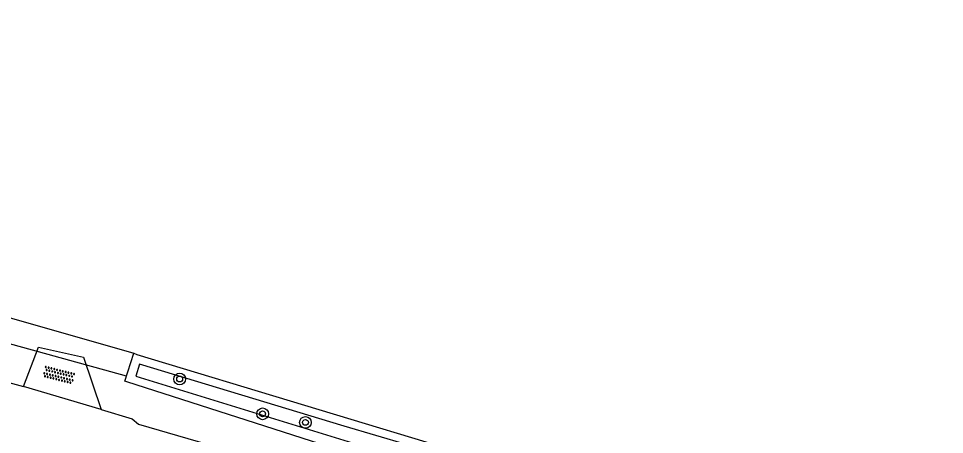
# Model space of a CAD drawing. Extents: x 133000 to 136000, y 400500 to 403500.
# Drawn here: x 134239.1 to 134302.6, y 400969.5 to 400998 of the extents above; entities that cross this region are included whole.
import ezdxf

# ---------------------------------------------------------------- set-up
doc = ezdxf.new("R2010")
doc.units = 0
for name, color, linetype in [('gg-knt-onverhard', 7, 'Continuous'), ('gg-knt-verharding', 7, 'Continuous'), ('gg-kntw-bovenkant insteek waterloop', 7, 'Continuous'), ('gg-kntw-waterlijn', 7, 'Continuous'), ('gg-kwrk-duiker nz buis', 7, 'Continuous'), ('gt-grn-groengrens', 7, 'Continuous'), ('gt-symb-boom', 7, 'Continuous'), ('gt-symb-overige verharding', 7, 'Continuous')]:
    doc.layers.add(name, color=color, linetype=linetype)

# ---------------------------------------------------------------- blocks, each defined once
blk = doc.blocks.new('gt0-OVH')
at = {"layer": 'gt-symb-overige verharding'}
for points in [[(-0.972, 0.298), (-0.967, 0.308), (-0.965, 0.319), (-0.966, 0.33), (-0.971, 0.34), (-0.978, 0.348), (-0.988, 0.353), (-0.999, 0.355), (-1.01, 0.354), (-1.02, 0.349), (-1.028, 0.342), (-1.033, 0.332), (-1.035, 0.321), (-1.034, 0.31), (-1.029, 0.3), (-1.022, 0.292), (-1.012, 0.287), (-1.001, 0.285), (-0.99, 0.286), (-0.98, 0.291)], [(-0.872, 0.106), (-0.867, 0.116), (-0.865, 0.126), (-0.866, 0.137), (-0.871, 0.147), (-0.878, 0.156), (-0.888, 0.161), (-0.899, 0.163), (-0.91, 0.162), (-0.92, 0.157), (-0.928, 0.15), (-0.933, 0.14), (-0.935, 0.129), (-0.934, 0.118), (-0.929, 0.108), (-0.922, 0.1), (-0.912, 0.095), (-0.901, 0.092), (-0.89, 0.094), (-0.88, 0.098)], [(-0.772, 0.298), (-0.767, 0.308), (-0.765, 0.319), (-0.766, 0.33), (-0.771, 0.34), (-0.778, 0.348), (-0.788, 0.353), (-0.799, 0.355), (-0.81, 0.354), (-0.82, 0.349), (-0.828, 0.342), (-0.833, 0.332), (-0.835, 0.321), (-0.834, 0.31), (-0.829, 0.3), (-0.822, 0.292), (-0.812, 0.287), (-0.801, 0.285), (-0.79, 0.286), (-0.78, 0.291)], [(-0.672, 0.106), (-0.667, 0.116), (-0.665, 0.126), (-0.666, 0.137), (-0.671, 0.147), (-0.678, 0.156), (-0.688, 0.161), (-0.699, 0.163), (-0.71, 0.162), (-0.72, 0.157), (-0.728, 0.15), (-0.733, 0.14), (-0.735, 0.129), (-0.734, 0.118), (-0.729, 0.108), (-0.722, 0.1), (-0.712, 0.095), (-0.701, 0.092), (-0.69, 0.094), (-0.68, 0.098)], [(-0.572, 0.298), (-0.567, 0.308), (-0.565, 0.319), (-0.566, 0.33), (-0.571, 0.34), (-0.578, 0.348), (-0.588, 0.353), (-0.599, 0.355), (-0.61, 0.354), (-0.62, 0.349), (-0.628, 0.342), (-0.633, 0.332), (-0.635, 0.321), (-0.634, 0.31), (-0.629, 0.3), (-0.622, 0.292), (-0.612, 0.287), (-0.601, 0.285), (-0.59, 0.286), (-0.58, 0.291)], [(-0.472, 0.106), (-0.467, 0.116), (-0.465, 0.126), (-0.466, 0.137), (-0.471, 0.147), (-0.478, 0.156), (-0.488, 0.161), (-0.499, 0.163), (-0.51, 0.162), (-0.52, 0.157), (-0.528, 0.15), (-0.533, 0.14), (-0.535, 0.129), (-0.534, 0.118), (-0.529, 0.108), (-0.522, 0.1), (-0.512, 0.095), (-0.501, 0.092), (-0.49, 0.094), (-0.48, 0.098)], [(-0.372, 0.298), (-0.367, 0.308), (-0.365, 0.319), (-0.366, 0.33), (-0.371, 0.34), (-0.378, 0.348), (-0.388, 0.353), (-0.399, 0.355), (-0.41, 0.354), (-0.42, 0.349), (-0.428, 0.342), (-0.433, 0.332), (-0.435, 0.321), (-0.434, 0.31), (-0.429, 0.3), (-0.422, 0.292), (-0.412, 0.287), (-0.401, 0.285), (-0.39, 0.286), (-0.38, 0.291)], [(-0.272, 0.106), (-0.267, 0.116), (-0.265, 0.126), (-0.266, 0.137), (-0.271, 0.147), (-0.278, 0.156), (-0.288, 0.161), (-0.299, 0.163), (-0.31, 0.162), (-0.32, 0.157), (-0.328, 0.15), (-0.333, 0.14), (-0.335, 0.129), (-0.334, 0.118), (-0.329, 0.108), (-0.322, 0.1), (-0.312, 0.095), (-0.301, 0.092), (-0.29, 0.094), (-0.28, 0.098)], [(-0.172, 0.298), (-0.167, 0.308), (-0.165, 0.319), (-0.166, 0.33), (-0.171, 0.34), (-0.178, 0.348), (-0.188, 0.353), (-0.199, 0.355), (-0.21, 0.354), (-0.22, 0.349), (-0.228, 0.342), (-0.233, 0.332), (-0.235, 0.321), (-0.234, 0.31), (-0.229, 0.3), (-0.222, 0.292), (-0.212, 0.287), (-0.201, 0.285), (-0.19, 0.286), (-0.18, 0.291)], [(-0.072, 0.106), (-0.067, 0.116), (-0.065, 0.126), (-0.066, 0.137), (-0.071, 0.147), (-0.078, 0.156), (-0.088, 0.161), (-0.099, 0.163), (-0.11, 0.162), (-0.12, 0.157), (-0.128, 0.15), (-0.133, 0.14), (-0.135, 0.129), (-0.134, 0.118), (-0.129, 0.108), (-0.122, 0.1), (-0.112, 0.095), (-0.101, 0.092), (-0.09, 0.094), (-0.08, 0.098)], [(0.028, 0.298), (0.033, 0.308), (0.035, 0.319), (0.034, 0.33), (0.029, 0.34), (0.022, 0.348), (0.012, 0.353), (0.001, 0.355), (-0.01, 0.354), (-0.02, 0.349), (-0.028, 0.342), (-0.033, 0.332), (-0.035, 0.321), (-0.034, 0.31), (-0.029, 0.3), (-0.022, 0.292), (-0.012, 0.287), (-0.001, 0.285), (0.01, 0.286), (0.02, 0.291)], [(0.128, 0.106), (0.133, 0.116), (0.135, 0.126), (0.134, 0.137), (0.129, 0.147), (0.122, 0.156), (0.112, 0.161), (0.101, 0.163), (0.09, 0.162), (0.08, 0.157), (0.072, 0.15), (0.067, 0.14), (0.065, 0.129), (0.066, 0.118), (0.071, 0.108), (0.078, 0.1), (0.088, 0.095), (0.099, 0.092), (0.11, 0.094), (0.12, 0.098)], [(0.228, 0.298), (0.233, 0.308), (0.235, 0.319), (0.234, 0.33), (0.229, 0.34), (0.222, 0.348), (0.212, 0.353), (0.201, 0.355), (0.19, 0.354), (0.18, 0.349), (0.172, 0.342), (0.167, 0.332), (0.165, 0.321), (0.166, 0.31), (0.171, 0.3), (0.178, 0.292), (0.188, 0.287), (0.199, 0.285), (0.21, 0.286), (0.22, 0.291)], [(0.328, 0.106), (0.333, 0.116), (0.335, 0.126), (0.334, 0.137), (0.329, 0.147), (0.322, 0.156), (0.312, 0.161), (0.301, 0.163), (0.29, 0.162), (0.28, 0.157), (0.272, 0.15), (0.267, 0.14), (0.265, 0.129), (0.266, 0.118), (0.271, 0.108), (0.278, 0.1), (0.288, 0.095), (0.299, 0.092), (0.31, 0.094), (0.32, 0.098)], [(0.428, 0.298), (0.433, 0.308), (0.435, 0.319), (0.434, 0.33), (0.429, 0.34), (0.422, 0.348), (0.412, 0.353), (0.401, 0.355), (0.39, 0.354), (0.38, 0.349), (0.372, 0.342), (0.367, 0.332), (0.365, 0.321), (0.366, 0.31), (0.371, 0.3), (0.378, 0.292), (0.388, 0.287), (0.399, 0.285), (0.41, 0.286), (0.42, 0.291)], [(0.528, 0.106), (0.533, 0.116), (0.535, 0.126), (0.534, 0.137), (0.529, 0.147), (0.522, 0.156), (0.512, 0.161), (0.501, 0.163), (0.49, 0.162), (0.48, 0.157), (0.472, 0.15), (0.467, 0.14), (0.465, 0.129), (0.466, 0.118), (0.471, 0.108), (0.478, 0.1), (0.488, 0.095), (0.499, 0.092), (0.51, 0.094), (0.52, 0.098)], [(0.628, 0.298), (0.633, 0.308), (0.635, 0.319), (0.634, 0.33), (0.629, 0.34), (0.622, 0.348), (0.612, 0.353), (0.601, 0.355), (0.59, 0.354), (0.58, 0.349), (0.572, 0.342), (0.567, 0.332), (0.565, 0.321), (0.566, 0.31), (0.571, 0.3), (0.578, 0.292), (0.588, 0.287), (0.599, 0.285), (0.61, 0.286), (0.62, 0.291)], [(0.728, 0.106), (0.733, 0.116), (0.735, 0.126), (0.734, 0.137), (0.729, 0.147), (0.722, 0.156), (0.712, 0.161), (0.701, 0.163), (0.69, 0.162), (0.68, 0.157), (0.672, 0.15), (0.667, 0.14), (0.665, 0.129), (0.666, 0.118), (0.671, 0.108), (0.678, 0.1), (0.688, 0.095), (0.699, 0.092), (0.71, 0.094), (0.72, 0.098)], [(0.828, 0.298), (0.833, 0.308), (0.835, 0.319), (0.834, 0.33), (0.829, 0.34), (0.822, 0.348), (0.812, 0.353), (0.801, 0.355), (0.79, 0.354), (0.78, 0.349), (0.772, 0.342), (0.767, 0.332), (0.765, 0.321), (0.766, 0.31), (0.771, 0.3), (0.778, 0.292), (0.788, 0.287), (0.799, 0.285), (0.81, 0.286), (0.82, 0.291)], [(0.928, 0.106), (0.933, 0.116), (0.935, 0.126), (0.934, 0.137), (0.929, 0.147), (0.922, 0.156), (0.912, 0.161), (0.901, 0.163), (0.89, 0.162), (0.88, 0.157), (0.872, 0.15), (0.867, 0.14), (0.865, 0.129), (0.866, 0.118), (0.871, 0.108), (0.878, 0.1), (0.888, 0.095), (0.899, 0.092), (0.91, 0.094), (0.92, 0.098)], [(1.028, 0.298), (1.033, 0.308), (1.035, 0.319), (1.034, 0.33), (1.029, 0.34), (1.022, 0.348), (1.012, 0.353), (1.001, 0.355), (0.99, 0.354), (0.98, 0.349), (0.972, 0.342), (0.967, 0.332), (0.965, 0.321), (0.966, 0.31), (0.971, 0.3), (0.978, 0.292), (0.988, 0.287), (0.999, 0.285), (1.01, 0.286), (1.02, 0.291)], [(-0.972, -0.142), (-0.967, -0.132), (-0.965, -0.121), (-0.966, -0.11), (-0.971, -0.1), (-0.978, -0.092), (-0.988, -0.087), (-0.999, -0.085), (-1.01, -0.086), (-1.02, -0.091), (-1.028, -0.098), (-1.033, -0.108), (-1.035, -0.119), (-1.034, -0.13), (-1.029, -0.14), (-1.022, -0.148), (-1.012, -0.153), (-1.001, -0.155), (-0.99, -0.154), (-0.98, -0.149)], [(-0.872, -0.334), (-0.867, -0.324), (-0.865, -0.314), (-0.866, -0.303), (-0.871, -0.293), (-0.878, -0.284), (-0.888, -0.279), (-0.899, -0.277), (-0.91, -0.278), (-0.92, -0.283), (-0.928, -0.29), (-0.933, -0.3), (-0.935, -0.311), (-0.934, -0.322), (-0.929, -0.332), (-0.922, -0.34), (-0.912, -0.345), (-0.901, -0.348), (-0.89, -0.346), (-0.88, -0.342)], [(-0.772, -0.142), (-0.767, -0.132), (-0.765, -0.121), (-0.766, -0.11), (-0.771, -0.1), (-0.778, -0.092), (-0.788, -0.087), (-0.799, -0.085), (-0.81, -0.086), (-0.82, -0.091), (-0.828, -0.098), (-0.833, -0.108), (-0.835, -0.119), (-0.834, -0.13), (-0.829, -0.14), (-0.822, -0.148), (-0.812, -0.153), (-0.801, -0.155), (-0.79, -0.154), (-0.78, -0.149)], [(-0.672, -0.334), (-0.667, -0.324), (-0.665, -0.314), (-0.666, -0.303), (-0.671, -0.293), (-0.678, -0.284), (-0.688, -0.279), (-0.699, -0.277), (-0.71, -0.278), (-0.72, -0.283), (-0.728, -0.29), (-0.733, -0.3), (-0.735, -0.311), (-0.734, -0.322), (-0.729, -0.332), (-0.722, -0.34), (-0.712, -0.345), (-0.701, -0.348), (-0.69, -0.346), (-0.68, -0.342)], [(-0.572, -0.142), (-0.567, -0.132), (-0.565, -0.121), (-0.566, -0.11), (-0.571, -0.1), (-0.578, -0.092), (-0.588, -0.087), (-0.599, -0.085), (-0.61, -0.086), (-0.62, -0.091), (-0.628, -0.098), (-0.633, -0.108), (-0.635, -0.119), (-0.634, -0.13), (-0.629, -0.14), (-0.622, -0.148), (-0.612, -0.153), (-0.601, -0.155), (-0.59, -0.154), (-0.58, -0.149)], [(-0.472, -0.334), (-0.467, -0.324), (-0.465, -0.314), (-0.466, -0.303), (-0.471, -0.293), (-0.478, -0.284), (-0.488, -0.279), (-0.499, -0.277), (-0.51, -0.278), (-0.52, -0.283), (-0.528, -0.29), (-0.533, -0.3), (-0.535, -0.311), (-0.534, -0.322), (-0.529, -0.332), (-0.522, -0.34), (-0.512, -0.345), (-0.501, -0.348), (-0.49, -0.346), (-0.48, -0.342)], [(-0.372, -0.142), (-0.367, -0.132), (-0.365, -0.121), (-0.366, -0.11), (-0.371, -0.1), (-0.378, -0.092), (-0.388, -0.087), (-0.399, -0.085), (-0.41, -0.086), (-0.42, -0.091), (-0.428, -0.098), (-0.433, -0.108), (-0.435, -0.119), (-0.434, -0.13), (-0.429, -0.14), (-0.422, -0.148), (-0.412, -0.153), (-0.401, -0.155), (-0.39, -0.154), (-0.38, -0.149)], [(-0.272, -0.334), (-0.267, -0.324), (-0.265, -0.314), (-0.266, -0.303), (-0.271, -0.293), (-0.278, -0.284), (-0.288, -0.279), (-0.299, -0.277), (-0.31, -0.278), (-0.32, -0.283), (-0.328, -0.29), (-0.333, -0.3), (-0.335, -0.311), (-0.334, -0.322), (-0.329, -0.332), (-0.322, -0.34), (-0.312, -0.345), (-0.301, -0.348), (-0.29, -0.346), (-0.28, -0.342)], [(-0.172, -0.142), (-0.167, -0.132), (-0.165, -0.121), (-0.166, -0.11), (-0.171, -0.1), (-0.178, -0.092), (-0.188, -0.087), (-0.199, -0.085), (-0.21, -0.086), (-0.22, -0.091), (-0.228, -0.098), (-0.233, -0.108), (-0.235, -0.119), (-0.234, -0.13), (-0.229, -0.14), (-0.222, -0.148), (-0.212, -0.153), (-0.201, -0.155), (-0.19, -0.154), (-0.18, -0.149)], [(-0.072, -0.334), (-0.067, -0.324), (-0.065, -0.314), (-0.066, -0.303), (-0.071, -0.293), (-0.078, -0.284), (-0.088, -0.279), (-0.099, -0.277), (-0.11, -0.278), (-0.12, -0.283), (-0.128, -0.29), (-0.133, -0.3), (-0.135, -0.311), (-0.134, -0.322), (-0.129, -0.332), (-0.122, -0.34), (-0.112, -0.345), (-0.101, -0.348), (-0.09, -0.346), (-0.08, -0.342)], [(0.028, -0.142), (0.033, -0.132), (0.035, -0.121), (0.034, -0.11), (0.029, -0.1), (0.022, -0.092), (0.012, -0.087), (0.001, -0.085), (-0.01, -0.086), (-0.02, -0.091), (-0.028, -0.098), (-0.033, -0.108), (-0.035, -0.119), (-0.034, -0.13), (-0.029, -0.14), (-0.022, -0.148), (-0.012, -0.153), (-0.001, -0.155), (0.01, -0.154), (0.02, -0.149)], [(0.128, -0.334), (0.133, -0.324), (0.135, -0.314), (0.134, -0.303), (0.129, -0.293), (0.122, -0.284), (0.112, -0.279), (0.101, -0.277), (0.09, -0.278), (0.08, -0.283), (0.072, -0.29), (0.067, -0.3), (0.065, -0.311), (0.066, -0.322), (0.071, -0.332), (0.078, -0.34), (0.088, -0.345), (0.099, -0.348), (0.11, -0.346), (0.12, -0.342)], [(0.228, -0.142), (0.233, -0.132), (0.235, -0.121), (0.234, -0.11), (0.229, -0.1), (0.222, -0.092), (0.212, -0.087), (0.201, -0.085), (0.19, -0.086), (0.18, -0.091), (0.172, -0.098), (0.167, -0.108), (0.165, -0.119), (0.166, -0.13), (0.171, -0.14), (0.178, -0.148), (0.188, -0.153), (0.199, -0.155), (0.21, -0.154), (0.22, -0.149)], [(0.328, -0.334), (0.333, -0.324), (0.335, -0.314), (0.334, -0.303), (0.329, -0.293), (0.322, -0.284), (0.312, -0.279), (0.301, -0.277), (0.29, -0.278), (0.28, -0.283), (0.272, -0.29), (0.267, -0.3), (0.265, -0.311), (0.266, -0.322), (0.271, -0.332), (0.278, -0.34), (0.288, -0.345), (0.299, -0.348), (0.31, -0.346), (0.32, -0.342)], [(0.428, -0.142), (0.433, -0.132), (0.435, -0.121), (0.434, -0.11), (0.429, -0.1), (0.422, -0.092), (0.412, -0.087), (0.401, -0.085), (0.39, -0.086), (0.38, -0.091), (0.372, -0.098), (0.367, -0.108), (0.365, -0.119), (0.366, -0.13), (0.371, -0.14), (0.378, -0.148), (0.388, -0.153), (0.399, -0.155), (0.41, -0.154), (0.42, -0.149)], [(0.528, -0.334), (0.533, -0.324), (0.535, -0.314), (0.534, -0.303), (0.529, -0.293), (0.522, -0.284), (0.512, -0.279), (0.501, -0.277), (0.49, -0.278), (0.48, -0.283), (0.472, -0.29), (0.467, -0.3), (0.465, -0.311), (0.466, -0.322), (0.471, -0.332), (0.478, -0.34), (0.488, -0.345), (0.499, -0.348), (0.51, -0.346), (0.52, -0.342)], [(0.628, -0.142), (0.633, -0.132), (0.635, -0.121), (0.634, -0.11), (0.629, -0.1), (0.622, -0.092), (0.612, -0.087), (0.601, -0.085), (0.59, -0.086), (0.58, -0.091), (0.572, -0.098), (0.567, -0.108), (0.565, -0.119), (0.566, -0.13), (0.571, -0.14), (0.578, -0.148), (0.588, -0.153), (0.599, -0.155), (0.61, -0.154), (0.62, -0.149)], [(0.728, -0.334), (0.733, -0.324), (0.735, -0.314), (0.734, -0.303), (0.729, -0.293), (0.722, -0.284), (0.712, -0.279), (0.701, -0.277), (0.69, -0.278), (0.68, -0.283), (0.672, -0.29), (0.667, -0.3), (0.665, -0.311), (0.666, -0.322), (0.671, -0.332), (0.678, -0.34), (0.688, -0.345), (0.699, -0.348), (0.71, -0.346), (0.72, -0.342)], [(0.828, -0.142), (0.833, -0.132), (0.835, -0.121), (0.834, -0.11), (0.829, -0.1), (0.822, -0.092), (0.812, -0.087), (0.801, -0.085), (0.79, -0.086), (0.78, -0.091), (0.772, -0.098), (0.767, -0.108), (0.765, -0.119), (0.766, -0.13), (0.771, -0.14), (0.778, -0.148), (0.788, -0.153), (0.799, -0.155), (0.81, -0.154), (0.82, -0.149)], [(0.928, -0.334), (0.933, -0.324), (0.935, -0.314), (0.934, -0.303), (0.929, -0.293), (0.922, -0.284), (0.912, -0.279), (0.901, -0.277), (0.89, -0.278), (0.88, -0.283), (0.872, -0.29), (0.867, -0.3), (0.865, -0.311), (0.866, -0.322), (0.871, -0.332), (0.878, -0.34), (0.888, -0.345), (0.899, -0.348), (0.91, -0.346), (0.92, -0.342)], [(1.028, -0.142), (1.033, -0.132), (1.035, -0.121), (1.034, -0.11), (1.029, -0.1), (1.022, -0.092), (1.012, -0.087), (1.001, -0.085), (0.99, -0.086), (0.98, -0.091), (0.972, -0.098), (0.967, -0.108), (0.965, -0.119), (0.966, -0.13), (0.971, -0.14), (0.978, -0.148), (0.988, -0.153), (0.999, -0.155), (1.01, -0.154), (1.02, -0.149)]]:
    blk.add_lwpolyline(points, close=True, dxfattribs=at)
blk = doc.blocks.new('gt0-BOOM')
at = {"layer": 'gt-symb-boom'}
for radius in [0.4, 0.2]:
    blk.add_circle((0, 0), radius, dxfattribs=at)

msp = doc.modelspace()

# ---------------------------------------------------------------- linework, layer by layer
at = {"layer": 'gg-knt-onverhard'}
msp.add_lwpolyline([(134239.449, 400972.805), (134240.479, 400975.499), (134243.574, 400974.806), (134244.783, 400971.23)], dxfattribs=at)
at = {"layer": 'gg-knt-verharding'}
msp.add_line((134244.783, 400971.23), (134239.449, 400972.805), dxfattribs=at)
for points in [[(134150.915, 400998.007), (134166.722, 400993.446), (134167.389, 400993.485), (134176.732, 400990.869), (134177.035, 400990.581), (134216.165, 400979.36), (134236.918, 400973.309), (134237.585, 400973.312), (134239.449, 400972.805)], [(134244.783, 400971.23), (134246.905, 400970.589), (134247.33, 400970.233), (134291.601, 400957.378), (134344.242, 400942.473)]]:
    msp.add_lwpolyline(points, dxfattribs=at)
at = {"layer": 'gg-kntw-bovenkant insteek waterloop'}
for p, q in [((134247.015, 400975.082), (134247.222, 400975.005)), ((134247.222, 400975.005), (134279.564, 400965.247))]:
    msp.add_line(p, q, dxfattribs=at)
for points in [[(134246.546, 400973.135), (134246.403, 400973.181), (134247.015, 400975.082)], [(134279.564, 400965.247), (134278.918, 400963.465), (134261.682, 400968.268), (134246.546, 400973.135)]]:
    msp.add_lwpolyline(points, dxfattribs=at)
at = {"layer": 'gg-kntw-waterlijn'}
msp.add_lwpolyline([(134247.413, 400974.326), (134247.16, 400973.505), (134267.934, 400967.115), (134278.541, 400964.135), (134278.776, 400964.971), (134261.421, 400970.097), (134247.413, 400974.326)], dxfattribs=at)
at = {"layer": 'gg-kwrk-duiker nz buis'}
msp.add_line((134246.508, 400973.507), (134236.974, 400976.143), dxfattribs=at)
at = {"layer": 'gt-grn-groengrens'}
msp.add_line((134238.152, 400977.63), (134247.015, 400975.082), dxfattribs=at)

# ---------------------------------------------------------------- block references
at = {"layer": 'gt-symb-boom'}
for p in [(134250.157, 400973.321), (134255.843, 400970.936), (134258.777, 400970.349)]:
    msp.add_blockref('gt0-BOOM', p, dxfattribs=at)
at = {"layer": 'gt-symb-overige verharding', "rotation": -14.119602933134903}
msp.add_blockref('gt0-OVH', (134241.879, 400973.589), dxfattribs=at)

doc.saveas('drawing.dxf')
